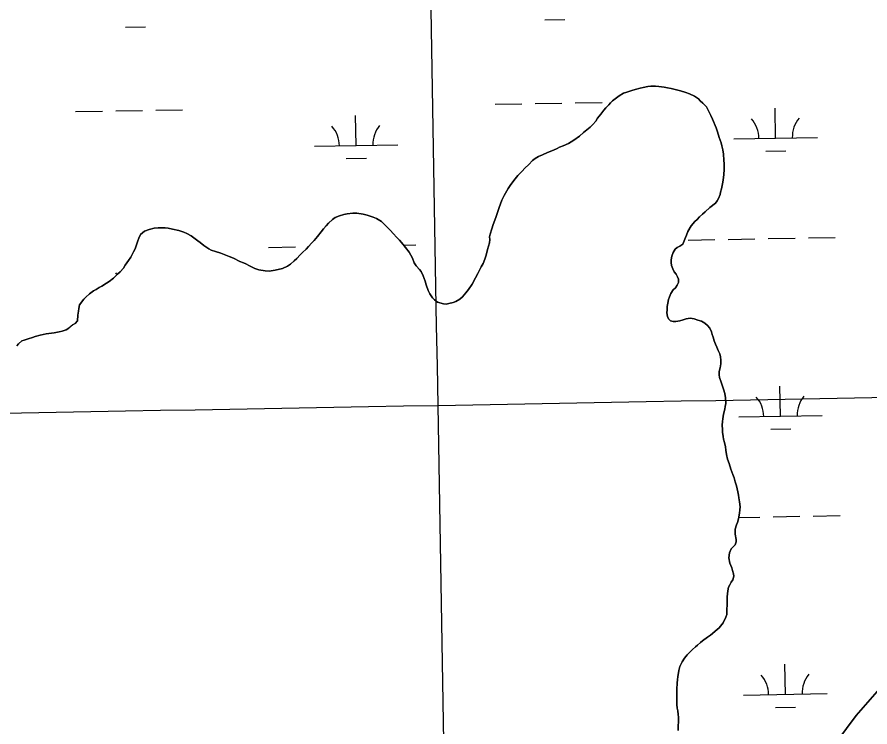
# Model space of a CAD drawing. Extents: x 3903937 to 3942190, y 260677 to 286651.
# Drawn here: x 3923542 to 3924563, y 271969 to 272818 of the extents above; entities that cross this region are included whole.
import ezdxf

# ---------------------------------------------------------------- set-up
doc = ezdxf.new("R2010")
doc.units = 0
for name, color, linetype in [('V-GRID-MAJR', 7, 'Continuous'), ('V-TOPO-SHOR', 7, 'Continuous'), ('V-WETL-SWMP', 7, 'Continuous')]:
    doc.layers.add(name, color=color, linetype=linetype)

msp = doc.modelspace()

# ---------------------------------------------------------------- linework, layer by layer
at = {"layer": 'V-GRID-MAJR'}
for points in [[(3924152.694, 266296.911), (3924046.094, 272353.359), (3923939.434, 278413.279), (3923832.773, 284473.19), (3923832.7120000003, 284476.667)], [(3908100.257, 272076.177), (3913415.549, 272167.798), (3918730.829, 272260.192), (3924046.094, 272353.359), (3929361.347, 272447.3), (3934676.585, 272542.013), (3939991.81, 272637.5), (3939991.811, 272637.5)]]:
    msp.add_spline(points, degree=3, dxfattribs=at)
at = {"layer": 'V-TOPO-SHOR'}
for points in [[(3924025.841, 272513.354), (3924028.2660000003, 272508.056), (3924030.548, 272501.757), (3924031.83, 272497.462), (3924034.252, 272490.732), (3924036.251, 272486.72000000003), (3924039.393, 272481.85), (3924041.6780000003, 272479.415), (3924045.252, 272476.691), (3924052.549, 272474.678), (3924055.697, 272474.529), (3924058.988, 272474.954), (3924064, 272476.378), (3924067.293, 272477.375), (3924072.165, 272480.517), (3924075.173, 272483.23), (3924079.472, 272487.806), (3924082.341, 272491.80700000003), (3924086.7860000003, 272498.099), (3924090.947, 272505.822), (3924093.532, 272511.112), (3924097.693, 272518.978), (3924100.13, 272522.98), (3924101.998, 272528.131), (3924103.5810000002, 272533.136), (3924105.449, 272539.575), (3924107.466, 272547.874), (3924107.901, 272551.593), (3924107.62, 272554.743), (3924108.4820000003, 272557.888), (3924110.639, 272564.325), (3924112.22, 272569.619), (3924115.093, 272577.916), (3924117.106, 272584.068), (3924119.117, 272589.931), (3924122.423, 272598.658), (3924125.149, 272604.234), (3924129.884, 272612.529), (3924133.181, 272617.532), (3924138.344, 272624.108), (3924141.6410000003, 272628.11), (3924146.659, 272633.541), (3924149.954, 272636.828), (3924154.683, 272641.545), (3924159.271, 272646.118), (3924162.279, 272648.547), (3924166.148, 272651.117), (3924171.157, 272653.114), (3924177.1720000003, 272655.68), (3924184.0470000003, 272658.676), (3924188.485, 272660.673), (3924191.494, 272662.101), (3924195.645, 272663.813), (3924202.233, 272666.666), (3924208.535, 272670.377), (3924215.412, 272675.089), (3924220.1410000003, 272679.662), (3924228.022, 272686.234), (3924231.3170000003, 272689.378), (3924234.901, 272693.382), (3924237.054, 272696.81200000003), (3924240.781, 272701.531), (3924244.508, 272706.24700000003), (3924246.802, 272709.106), (3924250.2430000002, 272712.821), (3924252.534, 272715.109), (3924254.972, 272717.538), (3924257.839, 272719.967), (3924262.7090000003, 272723.539), (3924268.007, 272726.537), (3924272.017, 272727.96), (3924278.032, 272729.814), (3924281.897, 272730.952), (3924287.7660000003, 272732.663), (3924291.633, 272733.371), (3924297.072, 272734.51), (3924300.507, 272735.077), (3924306.3740000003, 272735.21), (3924310.239, 272734.776), (3924316.534, 272733.766), (3924320.684, 272733.043), (3924324.833, 272732.32300000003), (3924331.413, 272730.88300000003), (3924335.99, 272729.588), (3924342.714, 272727.43200000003), (3924346.863, 272725.708), (3924352.727, 272722.982), (3924357.589, 272719.826), (3924359.8740000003, 272717.675), (3924363.02, 272714.665), (3924367.163, 272710.366), (3924370.1610000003, 272704.922), (3924372.443, 272700.054), (3924374.4420000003, 272695.614), (3924375.7260000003, 272692.751), (3924377.579, 272688.168), (3924378.861, 272685.161), (3924380.287, 272680.58), (3924382.566, 272673.563), (3924384.704, 272667.264), (3924385.701, 272663.54)], [(3924385.701, 272663.54), (3924386.838, 272658.95900000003), (3924387.5470000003, 272653.665), (3924388.11, 272646.507), (3924388.247, 272642.215), (3924388.38, 272635.487), (3924388.085, 272629.335), (3924387.795, 272625.757), (3924386.926, 272620.319), (3924386.205, 272616.457), (3924385.2, 272612.449), (3924384.19, 272608.445), (3924383.471, 272605.441), (3924381.747, 272600.72000000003), (3924380.026, 272597.859), (3924378.1610000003, 272595.143), (3924371.2630000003, 272589.78)], [(3924371.2630000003, 272589.78), (3924365.744, 272584.832), (3924362.676, 272582.153), (3924358.791, 272578.854), (3924355.93, 272575.763), (3924353.273, 272573.086), (3924348.985, 272567.94), (3924344.907, 272561.151), (3924343.2830000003, 272556.836), (3924342.065, 272553.956), (3924340.643, 272550.257), (3924338.813, 272545.942), (3924335.538, 272543.878), (3924332.056, 272542.221), (3924329.807, 272540.161), (3924327.36, 272536.251), (3924325.736, 272531.936), (3924324.933, 272527.418), (3924324.948, 272524.135), (3924325.578, 272520.445), (3924327.0300000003, 272516.551), (3924328.685, 272513.07), (3924330.954, 272510.207), (3924332.4020000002, 272507.135), (3924333.645, 272504.265), (3924333.662, 272500.161), (3924332.034, 272497.077), (3924329.994, 272493.993), (3924327.338, 272491.314), (3924324.481, 272486.993), (3924322.855, 272483.087), (3924321.843, 272479.8), (3924320.833, 272475.487), (3924320.233, 272471.586), (3924320.0470000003, 272467.481), (3924319.8540000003, 272463.992), (3924320.487, 272459.48), (3924321.937, 272456.613), (3924324.202, 272454.366), (3924327.282, 272453.55700000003), (3924330.772, 272453.571), (3924335.284, 272454.411), (3924339.382, 272455.658), (3924343.0700000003, 272456.699), (3924347.582, 272457.536), (3924352.5100000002, 272456.735), (3924357.029, 272455.318), (3924361.345, 272453.89900000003), (3924365.457, 272451.658), (3924368.545, 272449.004), (3924371.433, 272445.527), (3924373.2970000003, 272441.226), (3924373.9250000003, 272438.15), (3924375.373, 272434.871), (3924376.418, 272430.568), (3924377.87, 272426.675), (3924379.7320000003, 272422.989), (3924381.3880000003, 272418.89), (3924383.0470000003, 272414.999), (3924383.883, 272411.309), (3924384.514, 272407.413), (3924384.325, 272402.898), (3924383.524, 272398.175), (3924382.31, 272393.862), (3924382.326, 272389.75800000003), (3924382.75, 272386.477), (3924384.6180000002, 272381.148), (3924385.863, 272377.664), (3924387.731, 272372.542), (3924389.187, 272367.625), (3924389.824, 272362.292), (3924390.262, 272355.521), (3924389.662, 272351.825), (3924389.058, 272348.744), (3924387.44, 272342.994), (3924386.848, 272337.245), (3924386.244, 272333.96), (3924386.058, 272329.651), (3924386.2830000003, 272324.521), (3924386.502, 272321.24), (3924387.344, 272316.112), (3924387.7660000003, 272313.036), (3924388.6040000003, 272308.935), (3924389.855, 272303.809), (3924390.281, 272299.914), (3924391.329, 272294.376), (3924392.583, 272289.047), (3924394.449, 272283.925), (3924396.322, 272277.161), (3924398.813, 272270.605), (3924400.265, 272266.712), (3924401.721, 272261.793), (3924402.968, 272257.28500000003), (3924404.844, 272250.109), (3924405.477, 272246.009), (3924406.106, 272242.728), (3924406.741, 272238.009), (3924407.38, 272232.06200000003), (3924407.1890000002, 272228.574), (3924406.591, 272224.263), (3924405.592, 272217.691)], [(3923614.877, 272454.264), (3923615.318, 272461.13300000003), (3923615.754, 272465.99700000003), (3923616.186, 272469.003), (3923617.339, 272473.58), (3923622.213, 272480.156), (3923624.65, 272482.87200000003), (3923629.092, 272486.874), (3923633.819, 272490.444), (3923637.258, 272492.012), (3923640.551, 272494.154), (3923643.99, 272496.01), (3923649.29, 272499.438), (3923652.7260000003, 272501.43700000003), (3923657.8850000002, 272505.58), (3923662.757, 272510.151), (3923665.625, 272513.01), (3923669.637, 272517.58400000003), (3923671.933, 272520.873), (3923675.662, 272526.593), (3923678.386, 272530.738), (3923681.685, 272536.745), (3923683.5530000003, 272540.605), (3923685.8510000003, 272546.471), (3923687.002, 272550.19), (3923688.294, 272553.336), (3923690.3030000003, 272557.626), (3923694.889, 272561.628), (3923700.473, 272563.766), (3923706.341, 272565.189), (3923711.2090000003, 272565.468), (3923714.3570000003, 272565.607), (3923719.5100000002, 272565.599), (3923723.231, 272565.165), (3923728.38, 272564.014), (3923735.963, 272562.283), (3923741.829, 272560.272), (3923745.6890000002, 272558.98), (3923750.838, 272556.109), (3923753.984, 272553.815), (3923758.557, 272550.087), (3923761.418, 272547.93700000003), (3923765.704, 272544.64), (3923768.1350000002, 272542.77400000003), (3923771.9960000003, 272540.337), (3923774.713, 272539.045), (3923779.862, 272537.177), (3923786.1580000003, 272535.164), (3923796.168, 272531.287), (3923801.4620000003, 272529.276), (3923808.899, 272525.401), (3923813.333, 272523.676), (3923816.194, 272522.67100000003), (3923820.4820000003, 272520.232), (3923826.919, 272517.074), (3923831.781, 272515.349), (3923839.365, 272514.051), (3923844.0870000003, 272513.75800000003), (3923851.102, 272515.036), (3923860.1210000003, 272517.17), (3923865.9930000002, 272519.73600000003), (3923869.575, 272522.165), (3923874.1580000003, 272526.308), (3923877.312, 272529.167), (3923881.324, 272533.31), (3923884.048, 272536.028), (3923888.349, 272540.314), (3923891.214, 272543.17100000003), (3923895.085, 272547.603), (3923897.952, 272550.604), (3923901.966, 272555.463), (3923906.4080000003, 272560.897), (3923909.134, 272564.327), (3923912.288, 272567.901), (3923915.153, 272571.188), (3923919.741, 272575.761), (3923923.0360000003, 272578.047), (3923928.191, 272579.9), (3923933.487, 272581.467), (3923937.497, 272582.462), (3923944.0810000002, 272583.31200000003), (3923948.9450000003, 272583.306), (3923956.531, 272582.14900000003), (3923961.395, 272580.855), (3923968.403, 272578.411), (3923972.407, 272576.689), (3923978.27, 272573.103), (3923981.557, 272570.092), (3923984.701, 272566.938), (3923989.274, 272562.353), (3923992.418, 272559.056), (3923996.991, 272554.04), (3923999.991, 272550.745), (3924004.278, 272545.729), (3924007.1350000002, 272542.291), (3924011.563, 272536.417), (3924015.417, 272529.255), (3924017.555, 272523.957), (3924019.841, 272520.377), (3924023.842, 272515.792), (3924025.841, 272513.354)], [(3924466.5500000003, 271874.999), (3924546.279, 271982.378), (3924585.504, 272027.151), (3924599.203, 272041.905), (3924609.5810000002, 272053.828), (3924620.06, 272066.067), (3924628.983, 272076.215), (3924636.6610000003, 272085.107), (3924648.597, 272098.288), (3924704.524, 272162.936), (3924757.833, 272230.178), (3924827.682, 272332.094), (3924854.524, 272370.982), (3924882.399, 272412.476), (3924892.958, 272430.656), (3924901.855, 272447.685), (3924909.5100000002, 272462.206), (3924917.262, 272479.02), (3924923.869, 272494.683), (3924939.327, 272538.84), (3924951.9960000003, 272576.939)], [(3923541.989, 272424.598), (3923544.139, 272427.029), (3923548.008, 272430.314), (3923551.017, 272431.457), (3923555.598, 272432.88), (3923560.753, 272434.59), (3923564.1890000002, 272435.588), (3923569.916, 272437.153), (3923577.217, 272438.717), (3923580.651, 272439.141), (3923586.664, 272440.134), (3923592.677, 272441.128), (3923596.255, 272442.125), (3923601.125, 272443.692), (3923604.418, 272445.691), (3923609.147, 272449.836), (3923612.0100000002, 272451.405), (3923614.877, 272454.264)], [(3924405.592, 272217.691), (3924404.1720000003, 272213.376), (3924403.159, 272210.293), (3924401.537, 272205.364), (3924401.561, 272199.208), (3924402.612, 272193.055), (3924402.6240000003, 272189.977), (3924401.612, 272186.69), (3924399.1610000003, 272184.014), (3924396.912, 272181.542), (3924394.674, 272177.02), (3924393.877, 272171.064), (3924395.339, 272164.70900000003), (3924397.414, 272158.973), (3924398.452, 272155.694), (3924399.7, 272152.005), (3924400.1210000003, 272148.929), (3924398.702, 272144.819), (3924396.662, 272141.733), (3924395.032, 272138.853), (3924393.4020000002, 272135.974), (3924392.599, 272131.458), (3924391.807, 272124.476), (3924391.8370000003, 272117.089), (3924391.85, 272114.013), (3924391.6610000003, 272109.907), (3924391.483, 272103.136), (3924390.469, 272099.849), (3924387.213, 272093.26900000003), (3924382.312, 272087.299), (3924377.815, 272083.176), (3924374.3370000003, 272080.495), (3924371.884, 272078.638), (3924368.404, 272076.162), (3924362.471, 272071.828), (3924360.222, 272069.768), (3924356.54, 272066.675), (3924354.089, 272064.408), (3924350.406, 272061.316), (3924347.75, 272058.637), (3924344.0700000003, 272055.135), (3924340.8030000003, 272051.016), (3924338.153, 272046.697), (3924335.509, 272040.94), (3924334.2970000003, 272036.216), (3924333.097, 272028.824), (3924332.492, 272025.539), (3924332.1010000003, 272021.023), (3924331.72, 272013.839), (3924331.735, 272009.942), (3924331.751, 272005.838), (3924331.778, 271999.476), (3924331.792, 271995.577), (3924332.222, 271991.065), (3924332.8510000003, 271987.989), (3924333.279, 271983.477), (3924333.701, 271980.401), (3924333.717, 271976.092), (3924333.541, 271968.908), (3924333.355, 271964.599)]]:
    msp.add_lwpolyline(points, dxfattribs=at)
at = {"layer": 'V-WETL-SWMP'}
for p, q in [((3924173.947185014, 272814.5428512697), (3924197.9434680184, 272814.9652273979)), ((3923672.1169179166, 272805.709769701), (3923696.113200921, 272806.1321458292)), ((3924114.308613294, 272713.4766203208), (3924146.3036573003, 272714.0397884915)), ((3924162.3011793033, 272714.32137257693), (3924194.29622331, 272714.8845407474)), ((3924210.293745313, 272715.1661248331), (3924242.2887893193, 272715.72929300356)), ((3923612.478346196, 272704.6435387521), (3923644.4733902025, 272705.2067069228)), ((3923660.4709122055, 272705.4882910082), (3923692.4659562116, 272706.0514591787)), ((3923708.463478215, 272706.3330432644), (3923740.458522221, 272706.89621143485)), ((3924449.917876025, 272672.94673302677), (3924449.2843119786, 272708.94115712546)), ((3923948.0876089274, 272664.11365145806), (3923947.454044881, 272700.10807555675)), ((3924399.925619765, 272672.06678276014), (3924499.910132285, 272673.82668329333)), ((3923898.095352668, 272663.23370119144), (3923998.0798651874, 272664.9936017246)), ((3924438.1913047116, 272657.3069350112), (3924462.187587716, 272657.7293111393)), ((3923936.361037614, 272648.4738534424), (3923960.3573206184, 272648.8962295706)), ((3924345.2035531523, 272551.0139822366), (3924377.1985971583, 272551.5771504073)), ((3924393.196119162, 272551.85873449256), (3924425.191163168, 272552.4219026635)), ((3924441.1886851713, 272552.7034867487), (3924473.1837291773, 272553.26665491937)), ((3924489.181251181, 272553.5482390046), (3924521.176295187, 272554.1114071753)), ((3923843.373286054, 272542.1809006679), (3923875.3683300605, 272542.7440688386)), ((3924004.864984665, 272545.02343416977), (3924019.346028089, 272545.2783256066)), ((3924455.7726237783, 272340.3232597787), (3924455.1390597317, 272376.3176838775)), ((3924405.7803675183, 272339.44330951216), (3924505.7648800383, 272341.20321004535)), ((3924444.0460524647, 272324.68346176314), (3924468.0423354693, 272325.10583789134)), ((3924405.8442085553, 272219.3548358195), (3924431.045910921, 272219.79842941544)), ((3924447.0434329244, 272220.0800135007), (3924479.038476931, 272220.6431816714)), ((3924495.035998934, 272220.9247657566), (3924527.0310429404, 272221.48793392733)), ((3924461.6273715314, 272007.699786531), (3924460.993807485, 272043.69421062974)), ((3924411.6351152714, 272006.81983626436), (3924511.6196277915, 272008.5797367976)), ((3924449.900800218, 271992.0599885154), (3924473.8970832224, 271992.4823646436))]:
    msp.add_line(p, q, dxfattribs=at)
for points in [[(3924385.701, 272663.541), (3924384.704, 272667.264), (3924382.5670000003, 272673.564), (3924380.287, 272680.58), (3924378.862, 272685.161), (3924377.579, 272688.168), (3924375.725, 272692.751), (3924374.441, 272695.615), (3924372.443, 272700.054), (3924370.1610000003, 272704.923), (3924367.163, 272710.366), (3924363.019, 272714.665), (3924359.8740000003, 272717.675), (3924357.588, 272719.825), (3924352.7260000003, 272722.981), (3924346.863, 272725.708), (3924342.715, 272727.431), (3924335.991, 272729.588), (3924331.414, 272730.882), (3924324.832, 272732.32300000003), (3924320.683, 272733.044), (3924316.534, 272733.766), (3924310.238, 272734.776), (3924306.375, 272735.211), (3924300.507, 272735.077), (3924297.072, 272734.509), (3924291.632, 272733.37200000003), (3924287.7660000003, 272732.662), (3924281.896, 272730.953), (3924278.031, 272729.813), (3924272.017, 272727.961), (3924268.008, 272726.536), (3924262.7090000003, 272723.538), (3924257.838, 272719.967), (3924254.972, 272717.538), (3924252.535, 272715.109), (3924250.242, 272712.822), (3924246.802, 272709.106), (3924244.508, 272706.24700000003), (3924240.781, 272701.53), (3924237.0530000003, 272696.813), (3924234.901, 272693.381), (3924231.318, 272689.379), (3924228.022, 272686.235), (3924220.1410000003, 272679.663), (3924215.412, 272675.09), (3924208.5360000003, 272670.377), (3924202.233, 272666.665), (3924195.646, 272663.81200000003), (3924191.4930000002, 272662.101), (3924188.486, 272660.674), (3924184.0470000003, 272658.677), (3924177.173, 272655.681), (3924171.1580000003, 272653.114), (3924166.147, 272651.117), (3924162.279, 272648.547), (3924159.27, 272646.118), (3924154.684, 272641.545), (3924149.954, 272636.829), (3924146.6580000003, 272633.542), (3924141.6410000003, 272628.11100000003), (3924138.344, 272624.108), (3924133.182, 272617.532), (3924129.884, 272612.528), (3924125.149, 272604.234), (3924122.4220000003, 272598.657), (3924119.1180000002, 272589.93200000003), (3924117.106, 272584.067), (3924115.094, 272577.916), (3924112.22, 272569.619), (3924110.6380000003, 272564.326), (3924108.4820000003, 272557.889), (3924107.619, 272554.742), (3924107.9, 272551.593), (3924107.466, 272547.873), (3924105.45, 272539.575), (3924103.5810000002, 272533.137), (3924101.9990000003, 272528.131), (3924100.131, 272522.981), (3924097.693, 272518.978), (3924093.531, 272511.112), (3924090.948, 272505.821), (3924086.7860000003, 272498.099), (3924082.341, 272491.808), (3924079.473, 272487.805), (3924075.173, 272483.231), (3924072.164, 272480.516), (3924067.293, 272477.375), (3924064, 272476.378), (3924058.989, 272474.954), (3924055.697, 272474.529), (3924052.549, 272474.677), (3924045.253, 272476.691), (3924041.679, 272479.415), (3924039.393, 272481.851), (3924036.251, 272486.721), (3924034.253, 272490.732), (3924031.83, 272497.461), (3924030.548, 272501.757), (3924028.267, 272508.05700000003), (3924025.842, 272513.355)], [(3924388.247, 272642.214), (3924388.11, 272646.507), (3924387.5470000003, 272653.664), (3924386.839, 272658.96), (3924385.701, 272663.541)], [(3924392.582, 272289.047), (3924391.329, 272294.377), (3924390.281, 272299.913), (3924389.855, 272303.81), (3924388.603, 272308.935), (3924387.7660000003, 272313.036), (3924387.343, 272316.112), (3924386.502, 272321.239), (3924386.2830000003, 272324.521), (3924386.057, 272329.65), (3924386.245, 272333.96), (3924386.848, 272337.245), (3924387.44, 272342.993), (3924389.059, 272348.745), (3924389.662, 272351.825), (3924390.2630000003, 272355.521), (3924389.825, 272362.291), (3924389.188, 272367.624), (3924387.7320000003, 272372.543), (3924385.864, 272377.665), (3924384.619, 272381.148), (3924382.751, 272386.476), (3924382.327, 272389.757), (3924382.311, 272393.86100000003), (3924383.525, 272398.175), (3924384.326, 272402.898), (3924384.5130000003, 272407.413), (3924383.882, 272411.309), (3924383.0470000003, 272414.999), (3924381.389, 272418.891), (3924379.731, 272422.989), (3924377.87, 272426.675), (3924376.418, 272430.568), (3924375.3740000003, 272434.87200000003), (3924373.9250000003, 272438.15), (3924373.2970000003, 272441.225), (3924371.433, 272445.527), (3924368.546, 272449.004), (3924365.457, 272451.659), (3924361.345, 272453.89900000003), (3924357.0300000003, 272455.318), (3924352.5100000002, 272456.73600000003), (3924347.582, 272457.537), (3924343.071, 272456.69800000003), (3924339.381, 272455.658), (3924335.2830000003, 272454.41000000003), (3924330.772, 272453.571), (3924327.2830000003, 272453.55700000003), (3924324.202, 272454.365), (3924321.936, 272456.613), (3924320.488, 272459.48), (3924319.8540000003, 272463.992), (3924320.046, 272467.481), (3924320.234, 272471.586), (3924320.8340000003, 272475.487), (3924321.843, 272479.8), (3924322.855, 272483.087), (3924324.481, 272486.993), (3924327.3370000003, 272491.313), (3924329.9930000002, 272493.992), (3924332.0330000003, 272497.078), (3924333.662, 272500.162), (3924333.646, 272504.266), (3924332.403, 272507.134), (3924330.954, 272510.206), (3924328.686, 272513.07), (3924327.0300000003, 272516.551), (3924325.578, 272520.444), (3924324.948, 272524.135), (3924324.934, 272527.418), (3924325.737, 272531.936), (3924327.361, 272536.251), (3924329.808, 272540.16000000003), (3924332.057, 272542.221), (3924335.538, 272543.877), (3924338.813, 272545.942), (3924340.643, 272550.25800000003), (3924342.0640000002, 272553.957), (3924343.284, 272556.835), (3924344.9080000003, 272561.151), (3924348.984, 272567.939), (3924353.273, 272573.086), (3924355.93, 272575.764), (3924358.79, 272578.853), (3924362.6750000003, 272582.152), (3924365.7430000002, 272584.832), (3924371.2630000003, 272589.779), (3924378.1610000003, 272595.14400000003), (3924380.026, 272597.86), (3924381.747, 272600.72000000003), (3924383.471, 272605.44), (3924384.191, 272608.445), (3924385.199, 272612.45), (3924386.2060000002, 272616.456), (3924386.927, 272620.319), (3924387.794, 272625.756), (3924388.085, 272629.33400000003), (3924388.38, 272635.487), (3924388.247, 272642.214)], [(3924025.842, 272513.355), (3924023.842, 272515.791), (3924019.841, 272520.377), (3924017.556, 272523.958), (3924015.417, 272529.256), (3924011.563, 272536.417), (3924007.1350000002, 272542.291), (3924004.278, 272545.73), (3923999.991, 272550.745), (3923996.991, 272554.041), (3923992.418, 272559.056), (3923989.274, 272562.353), (3923984.701, 272566.939), (3923981.557, 272570.092), (3923978.27, 272573.102), (3923972.407, 272576.688), (3923968.403, 272578.411), (3923961.394, 272580.854), (3923956.5300000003, 272582.14900000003), (3923948.946, 272583.305), (3923944.08, 272583.31200000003), (3923937.4960000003, 272582.462), (3923933.487, 272581.466), (3923928.19, 272579.9), (3923923.035, 272578.04600000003), (3923919.74, 272575.761), (3923915.154, 272571.188), (3923912.287, 272567.901), (3923909.133, 272564.327), (3923906.409, 272560.896), (3923901.965, 272555.464), (3923897.951, 272550.604), (3923895.0840000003, 272547.603), (3923891.214, 272543.172), (3923888.348, 272540.314), (3923884.048, 272536.027), (3923881.325, 272533.311), (3923877.312, 272529.167), (3923874.159, 272526.309), (3923869.574, 272522.165), (3923865.9930000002, 272519.737), (3923860.1210000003, 272517.17), (3923851.102, 272515.036), (3923844.088, 272513.75800000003), (3923839.365, 272514.051), (3923831.782, 272515.35), (3923826.919, 272517.074), (3923820.483, 272520.232), (3923816.193, 272522.67100000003), (3923813.332, 272523.676), (3923808.898, 272525.4), (3923801.4620000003, 272529.275), (3923796.169, 272531.286), (3923786.157, 272535.164), (3923779.863, 272537.177), (3923774.713, 272539.045), (3923771.9960000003, 272540.337), (3923768.136, 272542.775), (3923765.705, 272544.639), (3923761.417, 272547.93700000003), (3923758.557, 272550.088), (3923753.983, 272553.815), (3923750.838, 272556.109), (3923745.69, 272558.979), (3923741.828, 272560.272), (3923735.963, 272562.284), (3923728.38, 272564.013), (3923723.23, 272565.165), (3923719.509, 272565.599), (3923714.3570000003, 272565.607), (3923711.2090000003, 272565.468), (3923706.342, 272565.189), (3923700.473, 272563.766), (3923694.8880000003, 272561.627), (3923690.3030000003, 272557.627), (3923688.293, 272553.336), (3923687.001, 272550.19), (3923685.85, 272546.47000000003), (3923683.552, 272540.606), (3923681.686, 272536.744), (3923678.386, 272530.738), (3923675.6610000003, 272526.592), (3923671.932, 272520.873), (3923669.637, 272517.58400000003), (3923665.6240000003, 272513.01), (3923662.757, 272510.152), (3923657.8850000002, 272505.58), (3923652.727, 272501.43700000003), (3923649.289, 272499.438), (3923643.989, 272496.011), (3923640.552, 272494.155), (3923637.257, 272492.013), (3923633.8200000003, 272490.444), (3923629.092, 272486.873), (3923624.65, 272482.87200000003), (3923622.213, 272480.156), (3923617.338, 272473.58), (3923616.187, 272469.002), (3923615.753, 272465.99700000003), (3923615.3170000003, 272461.132), (3923614.878, 272454.263)], [(3923614.878, 272454.263), (3923612.011, 272451.405), (3923609.147, 272449.835), (3923604.418, 272445.691), (3923601.1240000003, 272443.692), (3923596.255, 272442.125), (3923592.676, 272441.128), (3923586.664, 272440.135), (3923580.6520000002, 272439.142), (3923577.216, 272438.717), (3923569.915, 272437.153), (3923564.1890000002, 272435.587), (3923560.752, 272434.59), (3923555.598, 272432.88), (3923551.0160000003, 272431.456), (3923548.009, 272430.315), (3923544.14, 272427.029), (3923541.99, 272424.599)], [(3924333.3540000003, 271964.599), (3924333.542, 271968.909), (3924333.718, 271976.092), (3924333.701, 271980.401), (3924333.278, 271983.477), (3924332.85, 271987.989), (3924332.222, 271991.065), (3924331.793, 271995.577), (3924331.7770000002, 271999.476), (3924331.752, 272005.837), (3924331.735, 272009.941), (3924331.72, 272013.84), (3924332.1010000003, 272021.023), (3924332.4930000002, 272025.539), (3924333.096, 272028.825), (3924334.2970000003, 272036.216), (3924335.509, 272040.941), (3924338.154, 272046.697), (3924340.804, 272051.017), (3924344.0700000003, 272055.134), (3924347.75, 272058.637), (3924350.407, 272061.315), (3924354.088, 272064.408), (3924356.541, 272066.675), (3924360.222, 272069.768), (3924362.471, 272071.829), (3924368.404, 272076.162), (3924371.883, 272078.638), (3924374.3370000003, 272080.495), (3924377.815, 272083.176), (3924382.313, 272087.298), (3924387.213, 272093.26900000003), (3924390.47, 272099.848), (3924391.483, 272103.135), (3924391.6610000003, 272109.907), (3924391.85, 272114.012), (3924391.8370000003, 272117.09), (3924391.807, 272124.477), (3924392.6, 272131.457), (3924393.403, 272135.974), (3924395.0330000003, 272138.854), (3924396.663, 272141.733), (3924398.702, 272144.819), (3924400.122, 272148.929), (3924399.699, 272152.005), (3924398.453, 272155.693), (3924397.414, 272158.972), (3924395.339, 272164.70900000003), (3924393.877, 272171.065), (3924394.674, 272177.01900000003), (3924396.913, 272181.542), (3924399.16, 272184.013), (3924401.612, 272186.691), (3924402.625, 272189.978), (3924402.612, 272193.056), (3924401.561, 272199.207), (3924401.537, 272205.363), (3924403.1580000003, 272210.294), (3924404.1720000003, 272213.376), (3924405.591, 272217.691), (3924406.591, 272224.262), (3924407.1890000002, 272228.57300000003), (3924407.38, 272232.06200000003), (3924406.74, 272238.01), (3924406.106, 272242.727), (3924405.477, 272246.00800000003), (3924404.845, 272250.109), (3924402.969, 272257.284), (3924401.72, 272261.793), (3924400.264, 272266.712), (3924398.812, 272270.605), (3924396.323, 272277.161), (3924394.449, 272283.925), (3924392.582, 272289.047)], [(3924585.504, 272027.151), (3924546.2800000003, 271982.377), (3924466.5500000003, 271875)]]:
    msp.add_lwpolyline(points, dxfattribs=at)
for centre, radius, start, end in [((3924394.675139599, 272672.44924194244), 35.24628790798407, 0.2365807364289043, 41.78023906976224), ((3924505.143900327, 272674.39368339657), 35.246287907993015, 140.23657771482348, 181.7802360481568), ((3923892.8448725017, 272663.61616037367), 35.24628790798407, 0.2365807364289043, 41.78023906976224), ((3924003.3136332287, 272665.56060182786), 35.246287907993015, 140.23657771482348, 181.7802360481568), ((3923634.4555005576, 272488.2286033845), 35.24628790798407, 37.67737659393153, 41.780239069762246), ((3924400.529887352, 272339.8257686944), 35.24628790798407, 0.2365807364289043, 41.78023906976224), ((3924510.99864808, 272341.7702101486), 35.246287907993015, 140.23657771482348, 181.7802360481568), ((3924406.3846351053, 272007.20229544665), 35.24628790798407, 0.2365807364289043, 41.78023906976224), ((3924516.853395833, 272009.1467369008), 35.246287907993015, 140.23657771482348, 181.7802360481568)]:
    msp.add_arc(centre, radius, start, end, dxfattribs=at)

doc.saveas('drawing.dxf')
